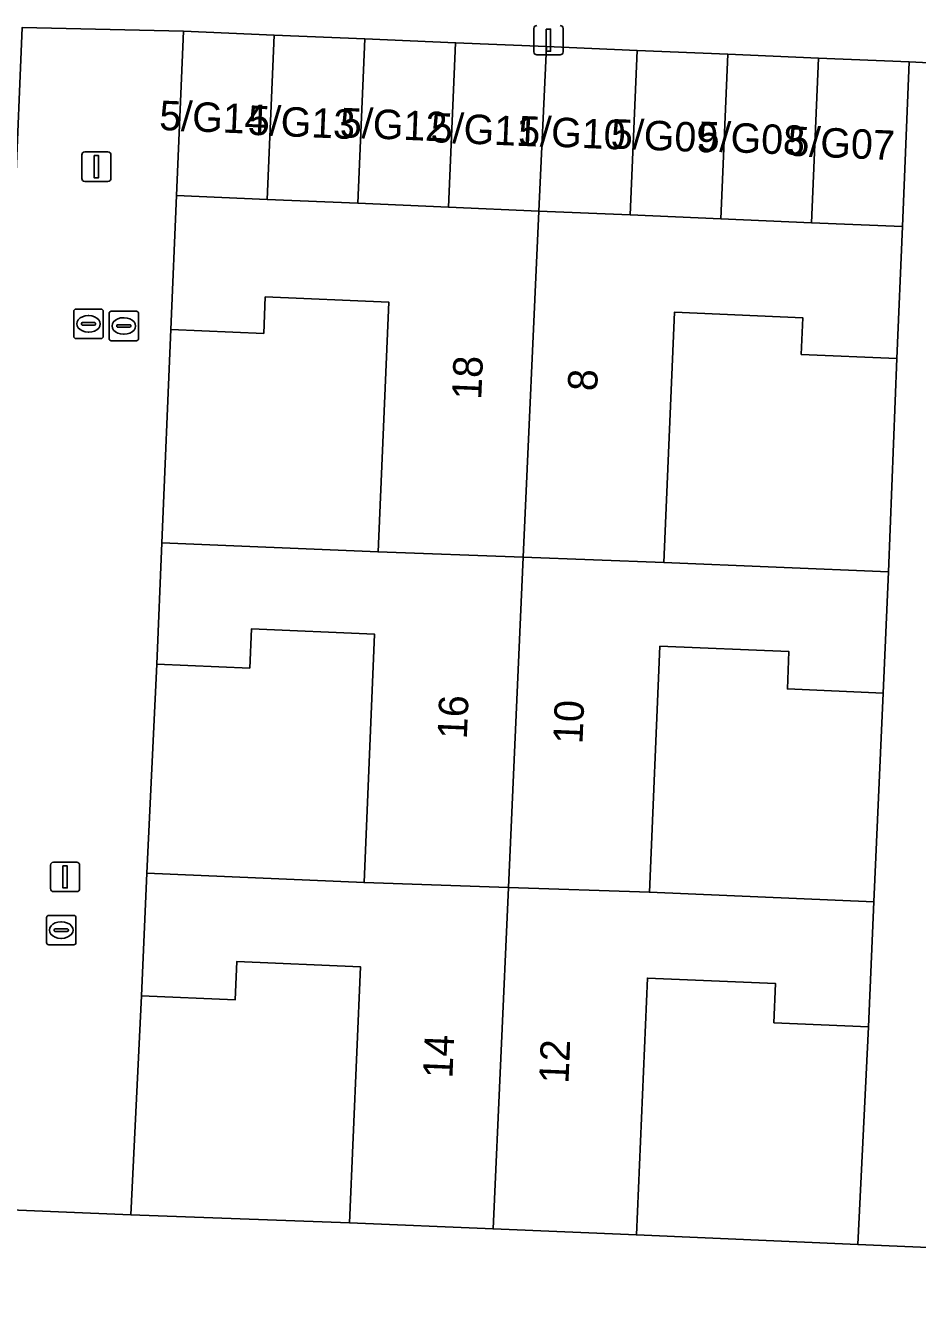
# Model space of a CAD drawing. Extents: x 160786 to 161429, y 386828 to 387485.
# Drawn here: x 161260.64 to 161290.94, y 387318.08 to 387361.32 of the extents above; entities that cross this region are included whole.
import ezdxf

# ---------------------------------------------------------------- set-up
doc = ezdxf.new("R2010")
doc.units = 0
for name, color, linetype in [('IMGEO_Brandkraan', 7, 'Continuous'), ('IMGEO_Erf', 7, 'Continuous'), ('IMGEO_Kolk', 7, 'Continuous'), ('IMGEO_Lichtmast', 7, 'Continuous'), ('IMGEO_Muur', 7, 'Continuous'), ('IMGEO_Pand', 7, 'Continuous'), ('IMGEO_Pand_nummerreeks', 7, 'Continuous'), ('IMGEO_Rijbaan_lokaal_open', 7, 'Continuous'), ('IMGEO_Voetpad_open', 7, 'Continuous')]:
    doc.layers.add(name, color=color, linetype=linetype)

msp = doc.modelspace()

# ---------------------------------------------------------------- linework, layer by layer
at = {"layer": 'IMGEO_Brandkraan'}
for p, q in [((161263.48, 387350.685), (161263.48, 387351.537)), ((161263.555, 387351.611), (161264.407, 387351.611)), ((161263.968, 387351.391), (161263.993, 387351.391)), ((161264.481, 387351.537), (161264.481, 387350.685)), ((161263.739, 387351.105), (161263.739, 387351.117)), ((161264.177, 387351.068), (161263.779, 387351.068)), ((161263.782, 387351.154), (161264.18, 387351.154)), ((161263.991, 387350.831), (161263.966, 387350.831)), ((161264.223, 387351.117), (161264.223, 387351.105)), ((161264.407, 387350.611), (161263.555, 387350.611))]:
    msp.add_line(p, q, dxfattribs=at)
for points in [[(161263.48, 387350.685), (161263.48, 387351.537)], [(161263.555, 387351.611), (161264.407, 387351.611)], [(161264.481, 387351.537), (161264.481, 387350.685)], [(161264.407, 387350.611), (161263.555, 387350.611)]]:
    msp.add_lwpolyline(points, dxfattribs=at)
for centre, radius, start, end in [((161263.557, 387351.535), 0.0765, 91.552, 178.448), ((161263.557, 387351.535), 0.0765, 91.552, 178.448), ((161264.405, 387351.535), 0.0765, 1.552, 88.448), ((161264.405, 387351.535), 0.0765, 1.552, 88.448), ((161263.779, 387351.114), 0.0403, 85.8775, 175.7526), ((161263.776, 387351.104), 0.0366, 178.938, 274.7102), ((161264.18, 387351.111), 0.043, 264.8664, 352.4533), ((161264.184, 387351.116), 0.0386, 1.7309, 96.639), ((161263.557, 387350.687), 0.0765, 181.552, 268.448), ((161263.557, 387350.687), 0.0765, 181.552, 268.448), ((161264.405, 387350.687), 0.0765, 271.552, 358.448), ((161264.405, 387350.687), 0.0765, 271.552, 358.448)]:
    msp.add_arc(centre, radius, start, end, dxfattribs=at)
for centre, major_axis, ratio, start_param, end_param in [((161263.967, 387351.111), (-0.387, 0.002), 0.722429, 4.712389, 7.853982), ((161263.992, 387351.111), (-0.39, 0.002), 0.717154, 1.570796, 4.712389)]:
    msp.add_ellipse(centre, major_axis=major_axis, ratio=ratio, start_param=start_param, end_param=end_param, dxfattribs=at)
at = {"layer": 'IMGEO_Erf'}
for points in [[(161265.275, 387343.748), (161272.619, 387343.436), (161272.979, 387351.92), (161268.786, 387352.098), (161268.733, 387350.859), (161265.574, 387350.993)], [(161290.235, 387350.009), (161286.99, 387350.147), (161287.042, 387351.391), (161282.685, 387351.576), (161282.324, 387343.079), (161289.95, 387342.756)], [(161264.76, 387332.52), (161272.14, 387332.206), (161272.499, 387340.641), (161268.313, 387340.819), (161268.256, 387339.489), (161265.1, 387339.623)], [(161289.776, 387338.641), (161286.52, 387338.78), (161286.574, 387340.048), (161282.19, 387340.234), (161281.835, 387331.875), (161289.456, 387331.551)], [(161264.222, 387320.914), (161271.648, 387320.65), (161272.017, 387329.346), (161267.82, 387329.525), (161267.765, 387328.224), (161264.583, 387328.359)], [(161289.276, 387327.306), (161286.062, 387327.443), (161286.119, 387328.776), (161281.763, 387328.961), (161281.393, 387320.236), (161288.908, 387319.912)]]:
    msp.add_lwpolyline(points, close=True, dxfattribs=at)
at = {"layer": 'IMGEO_Kolk'}
for p, q in [((161262.356, 387351.682), (161263.208, 387351.682)), ((161262.281, 387350.756), (161262.281, 387351.608)), ((161262.583, 387351.225), (161262.981, 387351.225)), ((161262.769, 387351.462), (161262.794, 387351.462)), ((161263.282, 387351.608), (161263.282, 387350.756)), ((161262.54, 387351.176), (161262.54, 387351.188)), ((161262.978, 387351.139), (161262.58, 387351.139)), ((161262.792, 387350.902), (161262.767, 387350.902)), ((161263.024, 387351.188), (161263.024, 387351.176)), ((161263.208, 387350.682), (161262.356, 387350.682)), ((161261.355, 387330.164), (161261.355, 387331.016)), ((161261.43, 387331.09), (161262.282, 387331.09)), ((161262.356, 387331.016), (161262.356, 387330.164)), ((161261.614, 387330.584), (161261.614, 387330.596)), ((161262.052, 387330.547), (161261.654, 387330.547)), ((161261.657, 387330.633), (161262.055, 387330.633)), ((161261.843, 387330.87), (161261.868, 387330.87)), ((161262.098, 387330.596), (161262.098, 387330.584)), ((161262.282, 387330.09), (161261.43, 387330.09)), ((161261.866, 387330.31), (161261.841, 387330.31))]:
    msp.add_line(p, q, dxfattribs=at)
for points in [[(161262.356, 387351.682), (161263.208, 387351.682)], [(161262.281, 387350.756), (161262.281, 387351.608)], [(161263.282, 387351.608), (161263.282, 387350.756)], [(161263.208, 387350.682), (161262.356, 387350.682)], [(161261.355, 387330.164), (161261.355, 387331.016)], [(161261.43, 387331.09), (161262.282, 387331.09)], [(161262.356, 387331.016), (161262.356, 387330.164)], [(161262.282, 387330.09), (161261.43, 387330.09)]]:
    msp.add_lwpolyline(points, dxfattribs=at)
for centre, radius, start, end in [((161262.358, 387351.606), 0.0765, 91.552, 178.448), ((161262.358, 387351.606), 0.0765, 91.552, 178.448), ((161263.206, 387351.606), 0.0765, 1.552, 88.448), ((161263.206, 387351.606), 0.0765, 1.552, 88.448), ((161262.58, 387351.185), 0.0403, 85.8775, 175.7526), ((161262.985, 387351.187), 0.0386, 1.7309, 96.639), ((161262.577, 387351.175), 0.0366, 178.938, 274.7102), ((161262.981, 387351.182), 0.043, 264.8664, 352.4533), ((161262.358, 387350.758), 0.0765, 181.552, 268.448), ((161262.358, 387350.758), 0.0765, 181.552, 268.448), ((161263.206, 387350.758), 0.0765, 271.552, 358.448), ((161263.206, 387350.758), 0.0765, 271.552, 358.448), ((161261.432, 387331.014), 0.0765, 91.552, 178.448), ((161261.432, 387331.014), 0.0765, 91.552, 178.448), ((161262.28, 387331.014), 0.0765, 1.552, 88.448), ((161262.28, 387331.014), 0.0765, 1.552, 88.448), ((161261.654, 387330.593), 0.0403, 85.8775, 175.7526), ((161261.651, 387330.583), 0.0366, 178.938, 274.7102), ((161262.055, 387330.59), 0.043, 264.8664, 352.4533), ((161262.059, 387330.595), 0.0386, 1.7309, 96.639), ((161261.432, 387330.166), 0.0765, 181.552, 268.448), ((161261.432, 387330.166), 0.0765, 181.552, 268.448), ((161262.28, 387330.166), 0.0765, 271.552, 358.448), ((161262.28, 387330.166), 0.0765, 271.552, 358.448)]:
    msp.add_arc(centre, radius, start, end, dxfattribs=at)
for centre, major_axis, ratio, start_param, end_param in [((161262.768, 387351.182), (-0.387, 0.002), 0.722429, 4.712389, 7.853982), ((161262.793, 387351.182), (-0.39, 0.002), 0.717154, 1.570796, 4.712389), ((161261.842, 387330.59), (-0.387, 0.002), 0.722429, 4.712389, 7.853982), ((161261.867, 387330.59), (-0.39, 0.002), 0.717154, 1.570796, 4.712389)]:
    msp.add_ellipse(centre, major_axis=major_axis, ratio=ratio, start_param=start_param, end_param=end_param, dxfattribs=at)
at = {"layer": 'IMGEO_Lichtmast'}
for p, q in [((161277.909, 387360.418), (161277.909, 387361.218)), ((161277.909, 387361.218), (161277.909, 387360.418)), ((161278.899, 387361.218), (161278.899, 387360.418)), ((161278.899, 387360.418), (161278.899, 387361.218)), ((161278.799, 387360.318), (161278.009, 387360.318)), ((161278.009, 387360.318), (161278.799, 387360.318)), ((161262.553, 387356.121), (161262.553, 387356.921)), ((161262.553, 387356.921), (161262.553, 387356.121)), ((161262.653, 387357.021), (161263.443, 387357.021)), ((161263.443, 387357.021), (161262.653, 387357.021)), ((161263.543, 387356.921), (161263.543, 387356.121)), ((161263.543, 387356.121), (161263.543, 387356.921)), ((161263.443, 387356.021), (161262.653, 387356.021)), ((161262.653, 387356.021), (161263.443, 387356.021)), ((161261.49, 387331.998), (161261.49, 387332.798)), ((161261.49, 387332.798), (161261.49, 387331.998)), ((161261.59, 387332.898), (161262.38, 387332.898)), ((161262.38, 387332.898), (161261.59, 387332.898)), ((161262.48, 387332.798), (161262.48, 387331.998)), ((161262.48, 387331.998), (161262.48, 387332.798)), ((161262.38, 387331.898), (161261.59, 387331.898)), ((161261.59, 387331.898), (161262.38, 387331.898))]:
    msp.add_line(p, q, dxfattribs=at)
for points in [[(161278.329, 387361.193), (161278.479, 387361.193), (161278.479, 387360.443), (161278.329, 387360.443), (161278.329, 387361.193)], [(161262.973, 387356.896), (161263.123, 387356.896), (161263.123, 387356.146), (161262.973, 387356.146), (161262.973, 387356.896)], [(161261.91, 387332.773), (161262.06, 387332.773), (161262.06, 387332.023), (161261.91, 387332.023), (161261.91, 387332.773)]]:
    msp.add_lwpolyline(points, dxfattribs=at)
for centre, start, end in [((161278.009, 387361.218), 90, 180), ((161278.009, 387361.218), 90, 180), ((161278.799, 387361.218), 0, 90), ((161278.799, 387361.218), 360, 90), ((161278.009, 387360.418), 180, 270), ((161278.009, 387360.418), 180, 270), ((161278.799, 387360.418), 270, 0), ((161278.799, 387360.418), 270, 0), ((161262.653, 387356.921), 90, 180), ((161262.653, 387356.921), 90, 180), ((161263.443, 387356.921), 0, 90), ((161263.443, 387356.921), 360, 90), ((161262.653, 387356.121), 180, 270), ((161262.653, 387356.121), 180, 270), ((161263.443, 387356.121), 270, 0), ((161263.443, 387356.121), 270, 0), ((161261.59, 387332.798), 90, 180), ((161261.59, 387332.798), 90, 180), ((161262.38, 387332.798), 0, 90), ((161262.38, 387332.798), 360, 90), ((161261.59, 387331.998), 180, 270), ((161261.59, 387331.998), 180, 270), ((161262.38, 387331.998), 270, 0), ((161262.38, 387331.998), 270, 0)]:
    msp.add_arc(centre, 0.1, start, end, dxfattribs=at)
at = {"layer": 'IMGEO_Muur'}
for points in [[(161265.574, 387350.993), (161265.275, 387343.748)], [(161289.95, 387342.756), (161290.235, 387350.009)], [(161265.1, 387339.623), (161264.76, 387332.52)], [(161289.456, 387331.551), (161289.776, 387338.641)], [(161264.583, 387328.359), (161264.222, 387320.914)], [(161288.908, 387319.912), (161289.276, 387327.306)], [(161264.222, 387320.914), (161271.648, 387320.65)], [(161281.393, 387320.236), (161288.908, 387319.912)]]:
    msp.add_lwpolyline(points, dxfattribs=at)
at = {"layer": 'IMGEO_Pand'}
for points in [[(161266.005, 387361.124), (161265.767, 387355.538), (161268.85, 387355.407), (161269.087, 387360.993)], [(161272.169, 387360.862), (161269.087, 387360.993), (161268.85, 387355.407), (161271.932, 387355.276)], [(161271.932, 387355.276), (161275.014, 387355.144), (161275.251, 387360.731), (161272.169, 387360.862)], [(161278.334, 387360.6), (161275.251, 387360.731), (161275.014, 387355.144), (161278.08, 387355.014)], [(161278.08, 387355.014), (161281.178, 387354.882), (161281.416, 387360.47), (161278.334, 387360.6)], [(161281.178, 387354.882), (161284.26, 387354.751), (161284.498, 387360.339), (161281.416, 387360.47)], [(161287.58, 387360.208), (161284.498, 387360.339), (161284.26, 387354.751), (161287.343, 387354.619)], [(161290.662, 387360.077), (161287.58, 387360.208), (161287.343, 387354.619), (161290.425, 387354.488)], [(161265.574, 387350.993), (161268.733, 387350.859), (161268.786, 387352.098), (161272.979, 387351.92), (161272.619, 387343.436), (161277.55, 387343.255), (161278.08, 387355.014), (161275.014, 387355.144), (161271.932, 387355.276), (161268.85, 387355.407), (161265.767, 387355.538)], [(161290.425, 387354.488), (161287.343, 387354.619), (161284.26, 387354.751), (161281.178, 387354.882), (161278.08, 387355.014), (161277.55, 387343.255), (161282.324, 387343.079), (161282.685, 387351.576), (161287.042, 387351.391), (161286.99, 387350.147), (161290.235, 387350.009)], [(161265.1, 387339.623), (161268.256, 387339.489), (161268.313, 387340.819), (161272.499, 387340.641), (161272.14, 387332.206), (161277.045, 387332.038), (161277.55, 387343.255), (161272.619, 387343.436), (161265.275, 387343.748)], [(161289.95, 387342.756), (161282.324, 387343.079), (161277.55, 387343.255), (161277.045, 387332.038), (161281.835, 387331.875), (161282.19, 387340.234), (161286.574, 387340.048), (161286.52, 387338.78), (161289.776, 387338.641)], [(161264.583, 387328.359), (161267.765, 387328.224), (161267.82, 387329.525), (161272.017, 387329.346), (161271.648, 387320.65), (161276.522, 387320.443), (161277.045, 387332.038), (161272.14, 387332.206), (161264.76, 387332.52)], [(161289.456, 387331.551), (161281.835, 387331.875), (161277.045, 387332.038), (161276.522, 387320.443), (161281.393, 387320.236), (161281.763, 387328.961), (161286.119, 387328.776), (161286.062, 387327.443), (161289.276, 387327.306)]]:
    msp.add_lwpolyline(points, close=True, dxfattribs=at)
at = {"layer": 'IMGEO_Rijbaan_lokaal_open'}
for points in [[(161260.53, 387361.249), (161266.005, 387361.124), (161269.087, 387360.993), (161272.169, 387360.862), (161275.251, 387360.731), (161278.334, 387360.6), (161281.416, 387360.47), (161284.498, 387360.339), (161287.58, 387360.208), (161290.662, 387360.077), (161295.648, 387359.829), (161299.046, 387359.69), (161302.445, 387359.55), (161305.843, 387359.411), (161305.777, 387357.812), (161309.996, 387357.6), (161310.062, 387359.199), (161313.457, 387359.06), (161316.852, 387358.921), (161320.247, 387358.782), (161329.125, 387358.338), (161329.294, 387358.33), (161329.512, 387363.912), (161232.74, 387368.166)], [(161327.639, 387314.293), (161327.794, 387318.092), (161325.809, 387318.155), (161321.898, 387318.264), (161321.794, 387318.27), (161318.55, 387318.453), (161311.163, 387318.928), (161306.312, 387319.127), (161301.459, 387319.326), (161293.979, 387319.692), (161288.908, 387319.912), (161281.393, 387320.236), (161276.522, 387320.443), (161271.648, 387320.65), (161264.222, 387320.914), (161259.019, 387321.139)]]:
    msp.add_lwpolyline(points, dxfattribs=at)
at = {"layer": 'IMGEO_Voetpad_open'}
for points in [[(161259.019, 387321.139), (161264.222, 387320.914), (161264.583, 387328.359), (161264.76, 387332.52), (161265.1, 387339.623), (161265.275, 387343.748), (161265.574, 387350.993), (161265.767, 387355.538), (161266.005, 387361.124), (161260.53, 387361.249), (161260.289, 387355.522), (161260.107, 387351.207), (161259.772, 387343.984), (161259.599, 387339.86), (161259.291, 387332.722), (161259.118, 387328.596)], [(161294.298, 387327.052), (161294.47, 387331.249), (161294.792, 387338.369), (161294.963, 387342.536), (161295.232, 387349.678), (161295.405, 387353.888), (161295.648, 387359.829), (161290.662, 387360.077), (161290.425, 387354.488), (161290.235, 387350.009), (161289.95, 387342.756), (161289.776, 387338.641), (161289.456, 387331.551), (161289.276, 387327.306), (161288.908, 387319.912), (161293.979, 387319.692)]]:
    msp.add_lwpolyline(points, close=True, dxfattribs=at)

# ---------------------------------------------------------------- texts
at = {"layer": 'IMGEO_Pand_nummerreeks'}
for s, rotation, p in [('5/G14', 357.593, (161265.171, 387357.771)), ('5/G13', 357.593, (161268.178, 387357.608)), ('5/G12', 357.593, (161271.306, 387357.526)), ('5/G11', 357.593, (161274.391, 387357.356)), ('5/G10', 357.593, (161277.364, 387357.25)), ('5/G09', 357.593, (161280.51, 387357.145)), ('5/G08', 357.593, (161283.458, 387357.062)), ('5/G07', 357.593, (161286.507, 387356.897)), ('18', 87.5634, (161276.12, 387348.591)), ('8', 87.6326, (161280.055, 387348.883)), ('16', 87.5634, (161275.63, 387337.063)), ('10', 87.6326, (161279.559, 387336.897)), ('14', 87.5634, (161275.14, 387325.538)), ('12', 87.6326, (161279.083, 387325.365))]:
    msp.add_text(s, height=1, rotation=rotation, dxfattribs=at).set_placement(p)

doc.saveas('drawing.dxf')
